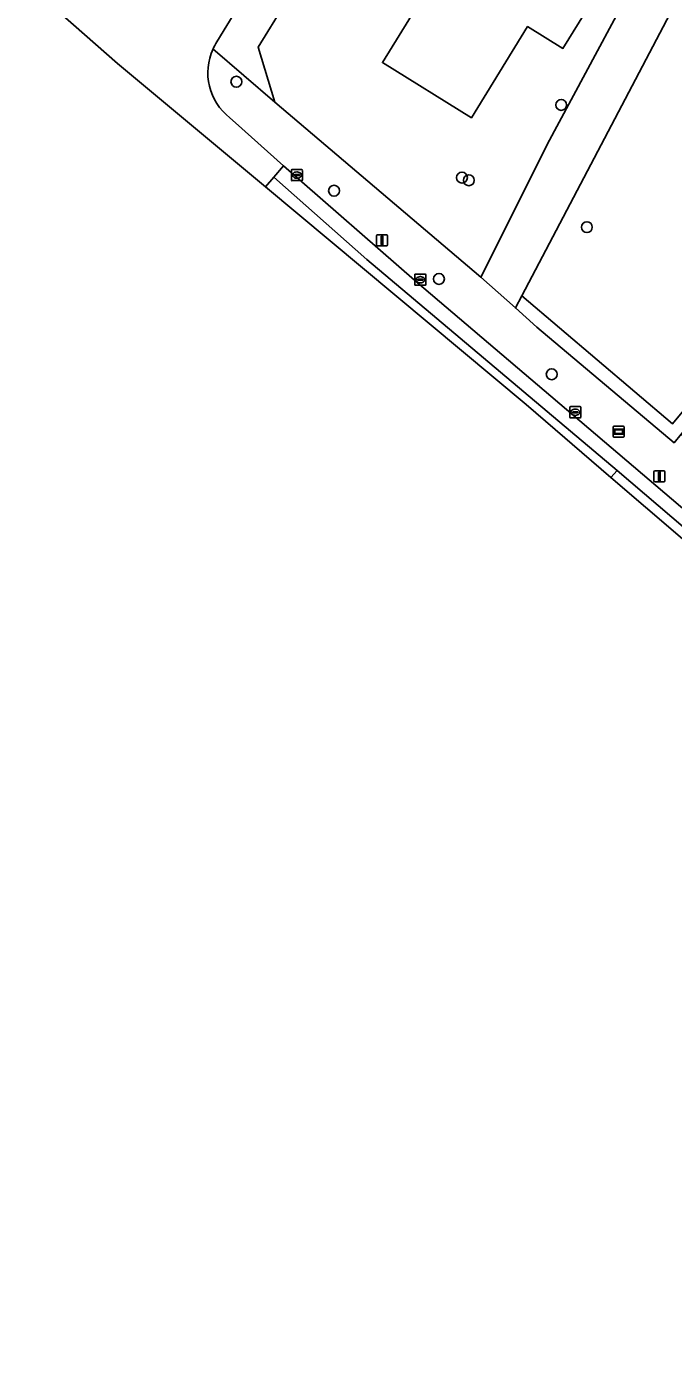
# Model space of a CAD drawing. Extents: x 162803 to 163818, y 381639 to 382475.
# Drawn here: x 163032.5 to 163090.5, y 381717.6 to 381837.9 of the extents above; entities that cross this region are included whole.
import ezdxf

# ---------------------------------------------------------------- set-up
doc = ezdxf.new("R2010")
doc.units = 0
for name, color, linetype in [('IMGEO_Boom', 7, 'Continuous'), ('IMGEO_Erf', 7, 'Continuous'), ('IMGEO_Groenvoorziening', 7, 'Continuous'), ('IMGEO_Kolk', 7, 'Continuous'), ('IMGEO_Lichtmast', 7, 'Continuous'), ('IMGEO_Pand', 7, 'Continuous'), ('IMGEO_Rijbaan_lokaal_gesloten', 7, 'Continuous'), ('IMGEO_Rijbaan_lokaal_open', 7, 'Continuous'), ('IMGEO_Voetpad_open', 7, 'Continuous'), ('IMGEO_Wegwijzer', 7, 'Continuous')]:
    doc.layers.add(name, color=color, linetype=linetype)

msp = doc.modelspace()

# ---------------------------------------------------------------- linework, layer by layer
at = {"layer": 'IMGEO_Boom'}
for centre in [(163051.31, 381833), (163080.42, 381830.92), (163071.52, 381824.41), (163072.14, 381824.17), (163060.06, 381823.23), (163082.72, 381819.97), (163069.46, 381815.33), (163079.57, 381806.79)]:
    msp.add_circle(centre, 0.489, dxfattribs=at)
at = {"layer": 'IMGEO_Erf'}
for points in [[(163065.86, 381856.8), (163065.75, 381856.62), (163060.35, 381847.58), (163053.27, 381836.1), (163054.75, 381831.17), (163073.21, 381815.49), (163074.91, 381818.87), (163079.17, 381827.37), (163092.89, 381852.97), (163085.15, 381857.68), (163083.57, 381855.11), (163077.18, 381859.05), (163078.76, 381861.61), (163073.88, 381864.6), (163071.6, 381866.08), (163069.38, 381862.49), (163067.53, 381859.51), (163067.28, 381859.1)], [(163072.38, 381829.78), (163064.39, 381834.71), (163074.85, 381851.68), (163082.84, 381846.76), (163082.7, 381846.54), (163085.88, 381844.58), (163080.58, 381835.98), (163077.41, 381837.94)]]:
    msp.add_lwpolyline(points, close=True, dxfattribs=at)
at = {"layer": 'IMGEO_Groenvoorziening'}
msp.add_lwpolyline([(163098.21, 381854.42), (163097.67, 381854.75), (163092.74, 381857.74), (163073.63, 381869.36), (163071.6, 381866.08), (163073.88, 381864.6), (163078.76, 381861.61), (163085.15, 381857.68), (163092.89, 381852.97), (163079.17, 381827.37), (163074.91, 381818.87), (163073.21, 381815.49), (163076.31, 381812.73), (163076.88, 381813.82)], close=True, dxfattribs=at)
for points in [[(163098.21, 381854.42), (163076.88, 381813.82), (163090.4, 381802.35), (163095.3, 381808.22), (163096.32, 381809.71), (163096.7, 381810.48), (163097.07, 381811.52), (163097.29, 381812.46), (163097.31, 381812.6), (163095.65, 381812.89), (163093.08, 381814.09), (163091.72, 381816.99), (163092.02, 381819.66), (163093.57, 381821.13), (163094.25, 381821.39), (163096.29, 381821.68), (163098.63, 381821.7), (163099.06, 381821.61), (163099.83, 381825.59), (163101.59, 381836.3), (163102.8, 381836.08), (163103.3, 381839.06)], [(163076.88, 381813.82), (163076.31, 381812.73), (163078.24, 381811.01), (163090.54, 381800.65), (163091.18, 381801.42), (163096.24, 381807.47)], [(163098.5, 381812.4), (163097.31, 381812.6), (163097.29, 381812.46), (163097.07, 381811.52), (163096.7, 381810.48), (163096.32, 381809.71), (163095.3, 381808.22), (163090.4, 381802.35), (163076.88, 381813.82)]]:
    msp.add_lwpolyline(points, dxfattribs=at)
at = {"layer": 'IMGEO_Kolk'}
for p, q in [((163056.24, 381824.21), (163056.24, 381825.06)), ((163056.31, 381825.14), (163057.16, 381825.14)), ((163057.16, 381824.14), (163056.31, 381824.14)), ((163056.49, 381824.63), (163056.49, 381824.64)), ((163056.93, 381824.59), (163056.53, 381824.59)), ((163056.54, 381824.68), (163056.94, 381824.68)), ((163056.72, 381824.92), (163056.75, 381824.92)), ((163056.75, 381824.36), (163056.72, 381824.36)), ((163056.98, 381824.64), (163056.98, 381824.63)), ((163057.24, 381825.06), (163057.24, 381824.21)), ((163067.29, 381814.83), (163067.29, 381815.69)), ((163067.36, 381815.76), (163068.22, 381815.76)), ((163068.29, 381815.69), (163068.29, 381814.83)), ((163068.22, 381814.76), (163067.36, 381814.76)), ((163067.55, 381815.25), (163067.55, 381815.27)), ((163067.59, 381815.3), (163067.99, 381815.3)), ((163067.99, 381815.22), (163067.59, 381815.22)), ((163067.8, 381814.98), (163067.77, 381814.98)), ((163067.78, 381815.54), (163067.8, 381815.54)), ((163068.03, 381815.27), (163068.03, 381815.25)), ((163081.19, 381802.96), (163081.19, 381803.82)), ((163081.26, 381803.89), (163082.11, 381803.89)), ((163081.67, 381803.67), (163081.7, 381803.67)), ((163082.19, 381803.82), (163082.19, 381802.96)), ((163082.11, 381802.89), (163081.26, 381802.89)), ((163081.44, 381803.38), (163081.44, 381803.4)), ((163081.88, 381803.35), (163081.48, 381803.35)), ((163081.49, 381803.43), (163081.89, 381803.43)), ((163081.7, 381803.11), (163081.67, 381803.11)), ((163081.93, 381803.4), (163081.93, 381803.38))]:
    msp.add_line(p, q, dxfattribs=at)
for points in [[(163056.24, 381824.21), (163056.24, 381825.06)], [(163056.31, 381825.14), (163057.16, 381825.14)], [(163057.16, 381824.14), (163056.31, 381824.14)], [(163057.24, 381825.06), (163057.24, 381824.21)], [(163067.29, 381814.83), (163067.29, 381815.69)], [(163067.36, 381815.76), (163068.22, 381815.76)], [(163068.29, 381815.69), (163068.29, 381814.83)], [(163068.22, 381814.76), (163067.36, 381814.76)], [(163081.19, 381802.96), (163081.19, 381803.82)], [(163081.26, 381803.89), (163082.11, 381803.89)], [(163082.19, 381803.82), (163082.19, 381802.96)], [(163082.11, 381802.89), (163081.26, 381802.89)]]:
    msp.add_lwpolyline(points, dxfattribs=at)
for centre, radius, start, end in [((163056.31, 381825.06), 0.0765, 91.552, 178.448), ((163056.31, 381825.06), 0.0765, 91.552, 178.448), ((163056.31, 381824.21), 0.0765, 181.552, 268.448), ((163056.31, 381824.21), 0.0765, 181.552, 268.448), ((163056.54, 381824.64), 0.0403, 85.8775, 175.7526), ((163056.53, 381824.63), 0.0366, 178.938, 274.7102), ((163056.94, 381824.64), 0.043, 264.8664, 352.4533), ((163056.94, 381824.64), 0.0386, 1.7309, 96.639), ((163057.16, 381825.06), 0.0765, 1.552, 88.448), ((163057.16, 381825.06), 0.0765, 1.552, 88.448), ((163057.16, 381824.21), 0.0765, 271.552, 358.448), ((163057.16, 381824.21), 0.0765, 271.552, 358.448), ((163067.37, 381815.69), 0.0765, 91.552, 178.448), ((163067.37, 381815.69), 0.0765, 91.552, 178.448), ((163068.21, 381815.69), 0.0765, 1.552, 88.448), ((163068.21, 381815.69), 0.0765, 1.552, 88.448), ((163067.37, 381814.84), 0.0765, 181.552, 268.448), ((163067.37, 381814.84), 0.0765, 181.552, 268.448), ((163067.59, 381815.26), 0.0403, 85.8775, 175.7526), ((163067.58, 381815.25), 0.0366, 178.938, 274.7102), ((163067.99, 381815.27), 0.0386, 1.7309, 96.639), ((163067.99, 381815.26), 0.043, 264.8664, 352.4533), ((163068.21, 381814.84), 0.0765, 271.552, 358.448), ((163068.21, 381814.84), 0.0765, 271.552, 358.448), ((163081.26, 381803.81), 0.0765, 91.552, 178.448), ((163081.26, 381803.81), 0.0765, 91.552, 178.448), ((163082.11, 381803.81), 0.0765, 1.552, 88.448), ((163082.11, 381803.81), 0.0765, 1.552, 88.448), ((163081.26, 381802.97), 0.0765, 181.552, 268.448), ((163081.26, 381802.97), 0.0765, 181.552, 268.448), ((163081.49, 381803.39), 0.0403, 85.8775, 175.7526), ((163081.48, 381803.38), 0.0366, 178.938, 274.7102), ((163081.89, 381803.39), 0.043, 264.8664, 352.4533), ((163081.89, 381803.39), 0.0386, 1.7309, 96.639), ((163082.11, 381802.97), 0.0765, 271.552, 358.448), ((163082.11, 381802.97), 0.0765, 271.552, 358.448)]:
    msp.add_arc(centre, radius, start, end, dxfattribs=at)
for centre, major_axis, ratio, start_param, end_param in [((163056.72, 381824.64), (-0.387, 0.002), 0.722429, 4.712389, 7.853982), ((163056.75, 381824.64), (-0.39, 0.002), 0.717154, 1.570796, 4.712389), ((163067.78, 381815.26), (-0.387, 0.002), 0.722429, 4.712389, 7.853982), ((163067.8, 381815.26), (-0.39, 0.002), 0.717154, 1.570796, 4.712389), ((163081.67, 381803.39), (-0.387, 0.002), 0.722429, 4.712389, 7.853982), ((163081.7, 381803.39), (-0.39, 0.002), 0.717154, 1.570796, 4.712389)]:
    msp.add_ellipse(centre, major_axis=major_axis, ratio=ratio, start_param=start_param, end_param=end_param, dxfattribs=at)
at = {"layer": 'IMGEO_Lichtmast'}
for p, q in [((163063.87, 381818.39), (163063.87, 381819.19)), ((163063.87, 381819.19), (163063.87, 381818.39)), ((163063.97, 381819.29), (163064.76, 381819.29)), ((163064.76, 381819.29), (163063.97, 381819.29)), ((163064.86, 381819.19), (163064.86, 381818.39)), ((163064.86, 381818.39), (163064.86, 381819.19)), ((163064.76, 381818.29), (163063.97, 381818.29)), ((163063.97, 381818.29), (163064.76, 381818.29)), ((163088.73, 381797.24), (163088.73, 381798.04)), ((163088.73, 381798.04), (163088.73, 381797.24)), ((163088.83, 381798.14), (163089.62, 381798.14)), ((163089.62, 381798.14), (163088.83, 381798.14)), ((163089.72, 381798.04), (163089.72, 381797.24)), ((163089.72, 381797.24), (163089.72, 381798.04)), ((163089.62, 381797.14), (163088.83, 381797.14)), ((163088.83, 381797.14), (163089.62, 381797.14))]:
    msp.add_line(p, q, dxfattribs=at)
for points in [[(163064.29, 381819.16), (163064.44, 381819.16), (163064.44, 381818.41), (163064.29, 381818.41), (163064.29, 381819.16)], [(163089.15, 381798.02), (163089.3, 381798.02), (163089.3, 381797.27), (163089.15, 381797.27), (163089.15, 381798.02)]]:
    msp.add_lwpolyline(points, dxfattribs=at)
for centre, start, end in [((163063.97, 381819.19), 90, 180), ((163063.97, 381819.19), 90, 180), ((163064.76, 381819.19), 0, 90), ((163064.76, 381819.19), 360, 90), ((163063.97, 381818.39), 180, 270), ((163063.97, 381818.39), 180, 270), ((163064.76, 381818.39), 270, 0), ((163064.76, 381818.39), 270, 0), ((163088.83, 381798.04), 90, 180), ((163088.83, 381798.04), 90, 180), ((163089.62, 381798.04), 0, 90), ((163089.62, 381798.04), 360, 90), ((163088.83, 381797.24), 180, 270), ((163088.83, 381797.24), 180, 270), ((163089.62, 381797.24), 270, 0), ((163089.62, 381797.24), 270, 0)]:
    msp.add_arc(centre, 0.1, start, end, dxfattribs=at)
at = {"layer": 'IMGEO_Pand'}
msp.add_lwpolyline([(163082.7, 381846.54), (163082.84, 381846.76), (163074.85, 381851.68), (163064.39, 381834.71), (163072.38, 381829.78), (163077.41, 381837.94), (163080.58, 381835.98), (163085.88, 381844.58)], close=True, dxfattribs=at)
at = {"layer": 'IMGEO_Rijbaan_lokaal_gesloten'}
for points in [[(163126.63, 381764.8), (163112.47, 381776.84), (163102.22, 381785.55), (163100.95, 381786.63), (163094.34, 381792.22), (163091.71, 381794.45), (163081.48, 381803.14), (163067.52, 381815), (163055.54, 381825.46), (163054.66, 381824.44), (163063, 381817.08), (163085.43, 381798.18), (163101.58, 381784.39), (163115.3, 381772.51), (163144.59, 381747.68), (163146.48, 381746.09), (163156.95, 381737.21), (163198.96, 381701.6), (163210.49, 381691.89)], [(163100.99, 381783.72), (163101.58, 381784.39), (163085.43, 381798.18), (163084.88, 381797.54), (163091.08, 381792.23), (163100.99, 381783.72)]]:
    msp.add_lwpolyline(points, dxfattribs=at)
msp.add_lwpolyline([(163084.88, 381797.54), (163085.43, 381798.18), (163063, 381817.08), (163054.66, 381824.44), (163053.91, 381823.58), (163077.28, 381804.07)], close=True, dxfattribs=at)
at = {"layer": 'IMGEO_Rijbaan_lokaal_open'}
for points in [[(163049.56, 381836.57), (163052.23, 381840.99), (163045.94, 381844.9), (163045.11, 381843.54)], [(163036.46, 381842.43), (163036.17, 381842.68), (163034.53, 381844.14), (163033.59, 381843.04), (163032.53, 381841.81), (163032.53, 381841.81), (163040.66, 381834.63), (163053.91, 381823.58)], [(163053.91, 381823.58), (163054.66, 381824.44), (163055.54, 381825.46), (163051.24, 381829.32), (163050.73, 381829.78)]]:
    msp.add_lwpolyline(points, dxfattribs=at)
for centre, radius, start, end in [((163053.66, 381833.92), 4.88, 147.1666, 155.5224), ((163053.85, 381833.81), 5.1, 155.3044, 232.2909)]:
    msp.add_arc(centre, radius, start, end, dxfattribs=at)
at = {"layer": 'IMGEO_Voetpad_open'}
for points in [[(163060.35, 381847.58), (163065.75, 381856.62), (163065.03, 381857.04), (163064.7, 381856.54), (163062.55, 381857.83), (163057.47, 381849.54), (163052.23, 381840.99), (163049.56, 381836.57)], [(163049.21, 381835.95), (163054.75, 381831.17), (163053.27, 381836.1), (163060.35, 381847.58)], [(163093.28, 381799.67), (163091.18, 381801.42), (163090.54, 381800.65), (163078.24, 381811.01), (163076.31, 381812.73), (163073.21, 381815.49), (163054.75, 381831.17), (163049.21, 381835.95)], [(163050.73, 381829.78), (163051.24, 381829.32), (163055.54, 381825.46), (163067.52, 381815), (163081.48, 381803.14), (163091.71, 381794.45), (163094.34, 381792.22), (163096.32, 381794.52), (163102.91, 381788.94), (163100.95, 381786.63), (163102.22, 381785.55), (163104.17, 381787.83), (163178.64, 381724.46), (163209.89, 381697.76), (163211.17, 381699.25), (163187.55, 381719.44), (163180.77, 381725.23), (163118.87, 381777.9), (163093.28, 381799.67)]]:
    msp.add_lwpolyline(points, dxfattribs=at)
for centre, radius, start, end in [((163053.66, 381833.92), 4.88, 147.1666, 155.5224), ((163053.85, 381833.81), 5.1, 155.3044, 232.2909)]:
    msp.add_arc(centre, radius, start, end, dxfattribs=at)
at = {"layer": 'IMGEO_Wegwijzer'}
for p, q in [((163085.07, 381801.25), (163085.07, 381802.05)), ((163085.07, 381802.05), (163085.07, 381801.25)), ((163085.17, 381802.15), (163085.96, 381802.15)), ((163085.96, 381802.15), (163085.17, 381802.15)), ((163085.96, 381801.15), (163085.17, 381801.15)), ((163085.17, 381801.15), (163085.96, 381801.15)), ((163086.06, 381802.05), (163086.06, 381801.25)), ((163086.06, 381801.25), (163086.06, 381802.05))]:
    msp.add_line(p, q, dxfattribs=at)
for points in [[(163085.17, 381801.88), (163085.96, 381801.88), (163085.96, 381801.42), (163085.17, 381801.42), (163085.17, 381801.88)], [(163085.24, 381801.82), (163085.24, 381801.48), (163085.9, 381801.48), (163085.9, 381801.82), (163085.24, 381801.82)]]:
    msp.add_lwpolyline(points, dxfattribs=at)
for centre, start, end in [((163085.17, 381802.05), 90, 180), ((163085.17, 381802.05), 90, 180), ((163085.17, 381801.25), 180, 270), ((163085.17, 381801.25), 180, 270), ((163085.96, 381802.05), 0, 90), ((163085.96, 381802.05), 360, 90), ((163085.96, 381801.25), 270, 0), ((163085.96, 381801.25), 270, 0)]:
    msp.add_arc(centre, 0.1, start, end, dxfattribs=at)

doc.saveas('drawing.dxf')
